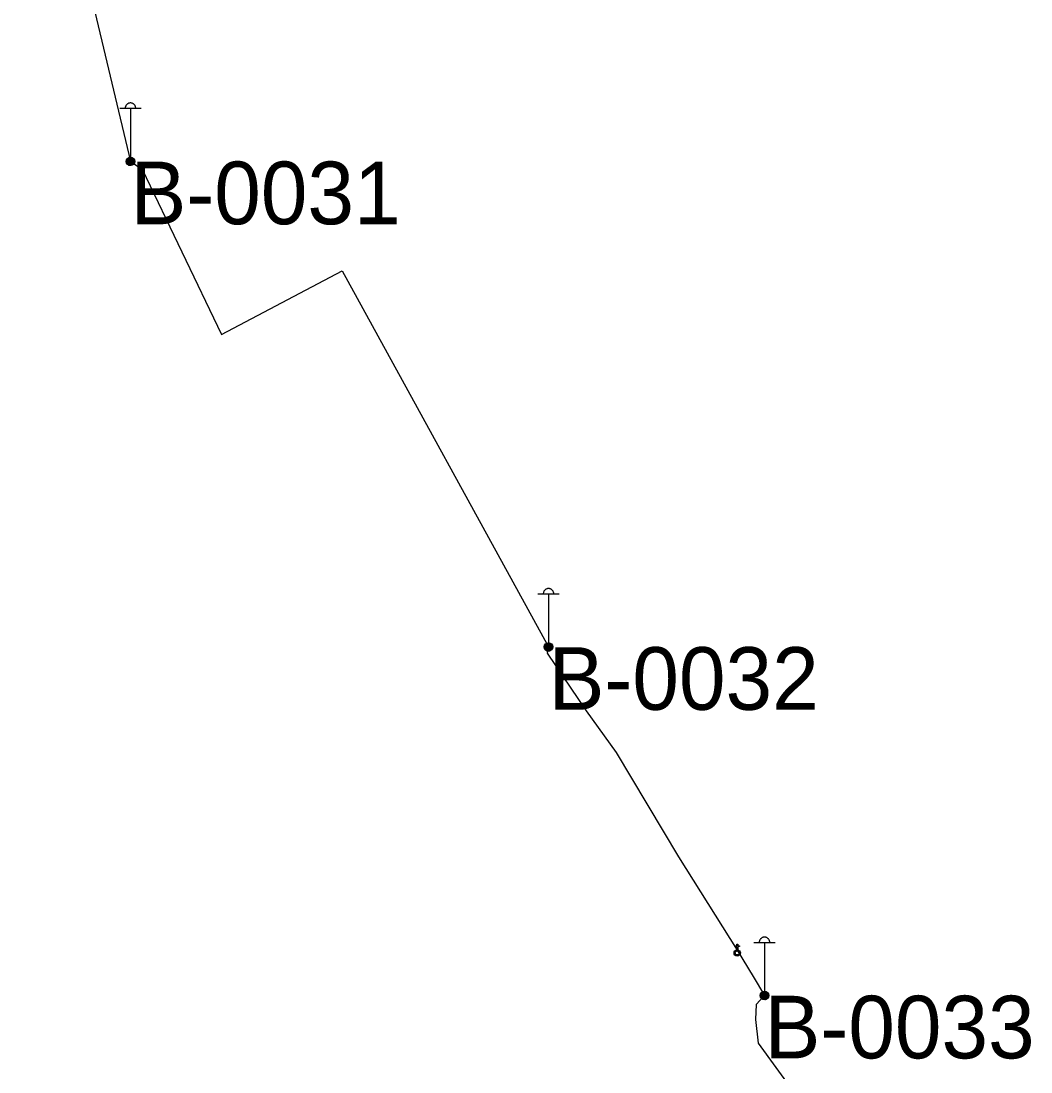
# Model space of a CAD drawing. Extents: x -729889 to -691139, y -995431 to -974354.
# Drawn here: x -724956.5 to -724908.1, y -977433.9 to -977383.6 of the extents above; entities that cross this region are included whole.
import ezdxf

# ---------------------------------------------------------------- set-up
doc = ezdxf.new("R2010")
doc.units = 0
for name, color, linetype in [('Atributy', 7, 'Continuous'), ('Kabelové vedení VO', 7, 'Continuous'), ('Spojka kabelová', 7, 'Continuous'), ('Světelný bod na stožáru sadovém', 7, 'Continuous')]:
    doc.layers.add(name, color=color, linetype=linetype)

# ---------------------------------------------------------------- blocks, each defined once
blk = doc.blocks.new('6.571')
at = {"layer": 'Světelný bod na stožáru sadovém'}
for p, q in [((-0.508, 2.538), (0.508, 2.538)), ((0, 2.538), (0, 0.203))]:
    blk.add_line(p, q, dxfattribs=at)
for points in [[(0.254, 2.538), (0.254, 2.558), (0.249, 2.584), (0.244, 2.604), (0.239, 2.624), (0.228, 2.645), (0.218, 2.665), (0.208, 2.685), (0.193, 2.701), (0.178, 2.716), (0.162, 2.731), (0.147, 2.746), (0.127, 2.756), (0.107, 2.766), (0.086, 2.777), (0.066, 2.782), (0.046, 2.787), (0.02, 2.792), (0, 2.792), (-0.02, 2.792), (-0.046, 2.787), (-0.066, 2.782), (-0.086, 2.777), (-0.107, 2.766), (-0.127, 2.756), (-0.147, 2.746), (-0.162, 2.731), (-0.178, 2.716), (-0.193, 2.701), (-0.208, 2.685), (-0.218, 2.665), (-0.228, 2.645), (-0.239, 2.624), (-0.244, 2.604), (-0.249, 2.584), (-0.254, 2.558), (-0.254, 2.538)], [(-0.203, 0), (-0.173, -0.102), (-0.076, -0.183), (0.041, -0.188), (0.132, -0.142), (0.188, -0.046), (0.178, 0.071), (0.117, 0.152), (0.02, 0.193), (-0.091, 0.168), (-0.168, 0.086), (-0.183, -0.005), (-0.147, -0.102), (-0.056, -0.168), (0.041, -0.168), (0.122, -0.122), (0.173, -0.025), (0.157, 0.076), (0.102, 0.142), (0.005, 0.173), (-0.091, 0.142), (-0.147, 0.071), (-0.162, -0.01), (-0.122, -0.102), (-0.041, -0.152), (0.041, -0.147), (0.117, -0.102), (0.152, -0.01), (0.137, 0.071), (0.081, 0.132), (-0.005, 0.152), (-0.086, 0.122), (-0.132, 0.061), (-0.142, -0.02), (-0.096, -0.096), (-0.03, -0.132), (0.041, -0.127), (0.107, -0.076), (0.132, 0), (0.117, 0.066), (0.061, 0.117), (-0.015, 0.132), (-0.081, 0.102), (-0.117, 0.046), (-0.122, -0.025), (-0.081, -0.086), (-0.02, -0.112), (0.046, -0.107), (0.096, -0.056), (0.112, 0.005), (0.096, 0.061), (0.046, 0.107), (-0.02, 0.112), (-0.071, 0.086), (-0.102, 0.036), (-0.096, -0.03), (-0.061, -0.076), (-0.015, -0.096), (0.046, -0.081), (0.086, -0.041), (0.096, 0.005), (0.076, 0.056), (0.03, 0.091), (-0.02, 0.091), (-0.061, 0.066), (-0.081, 0.02), (-0.076, -0.03), (-0.051, -0.061), (-0.005, -0.076), (0.041, -0.061), (0.066, -0.03), (0.071, 0.01), (0.056, 0.051), (0.02, 0.071), (-0.015, 0.071), (-0.051, 0.051), (-0.066, 0.015), (-0.056, -0.025), (-0.036, -0.046), (0, -0.056), (0.036, -0.041), (0.051, -0.02), (0.056, 0.01), (0.041, 0.041), (0.01, 0.051), (-0.015, 0.051), (-0.036, 0.036), (-0.046, 0.005), (-0.041, -0.015), (-0.02, -0.03), (0.005, -0.036), (0.025, -0.025), (0.036, -0.01), (0.036, 0.01), (0.02, 0.025), (0.005, 0.036), (-0.01, 0.03), (-0.02, 0.02), (-0.025, 0.005), (-0.02, -0.01), (-0.01, -0.015)], [(-0.01, -0.015), (0.005, -0.015), (0.01, -0.01), (0.015, 0), (0.015, 0.01), (0.01, 0.015), (0, 0.015), (-0.005, 0.01), (-0.005, 0.005), (-0.005, 0.005)]]:
    blk.add_lwpolyline(points, dxfattribs=at)
blk.add_circle((0, 0), 0.203, dxfattribs=at)
blk = doc.blocks.new('4.0200_BB')
at = {"layer": 'Spojka kabelová'}
blk.add_lwpolyline([(-0.022, 0.006), (-0.022, 0.17), (-0.104, 0.17), (-0.104, 0.208), (-0.022, 0.208), (-0.022, 0.283), (0.023, 0.283), (0.023, 0.208), (0.106, 0.208), (0.106, 0.17), (0.023, 0.17), (0.023, 0.006)], close=True, dxfattribs=at)
for radius in [0.15, 0.0945]:
    blk.add_circle((0, -0.133), radius, dxfattribs=at)

msp = doc.modelspace()

# ---------------------------------------------------------------- linework, layer by layer
at = {"layer": 'Kabelové vedení VO'}
msp.add_line((-724956.45, -977368.23), (-724951.21, -977390.32), dxfattribs=at)
for points in [[(-724951.21, -977390.32), (-724950.65, -977390.685), (-724946.845, -977398.613), (-724941.073, -977395.568), (-724931.19, -977413.57)], [(-724931.19, -977413.57), (-724931.252, -977413.866), (-724929.393, -977416.623), (-724927.96, -977418.623), (-724924.961, -977423.622), (-724922.157, -977428.09), (-724921.394, -977429.355), (-724920.85, -977430.26)], [(-724920.85, -977430.26), (-724921.248, -977430.683), (-724921.281, -977431.411), (-724921.149, -977432.535), (-724912.814, -977444.012), (-724912.64, -977444.32)]]:
    msp.add_lwpolyline(points, dxfattribs=at)

# ---------------------------------------------------------------- block references
at = {"layer": 'Spojka kabelová'}
msp.add_blockref('4.0200_BB', (-724922.157, -977428.09), dxfattribs=at)
at = {"layer": 'Světelný bod na stožáru sadovém', "xscale": 1.0016949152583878, "yscale": 1.0016949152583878}
for p in [(-724951.21, -977390.32), (-724931.19, -977413.57), (-724920.85, -977430.26)]:
    msp.add_blockref('6.571', p, dxfattribs=at)

# ---------------------------------------------------------------- texts
at = {"layer": 'Atributy'}
for s, p in [('B-0031', (-724951.21, -977393.331)), ('B-0032', (-724931.19, -977416.581)), ('B-0033', (-724920.85, -977433.271))]:
    msp.add_text(s, height=3, dxfattribs=at).set_placement(p)

doc.saveas('drawing.dxf')
